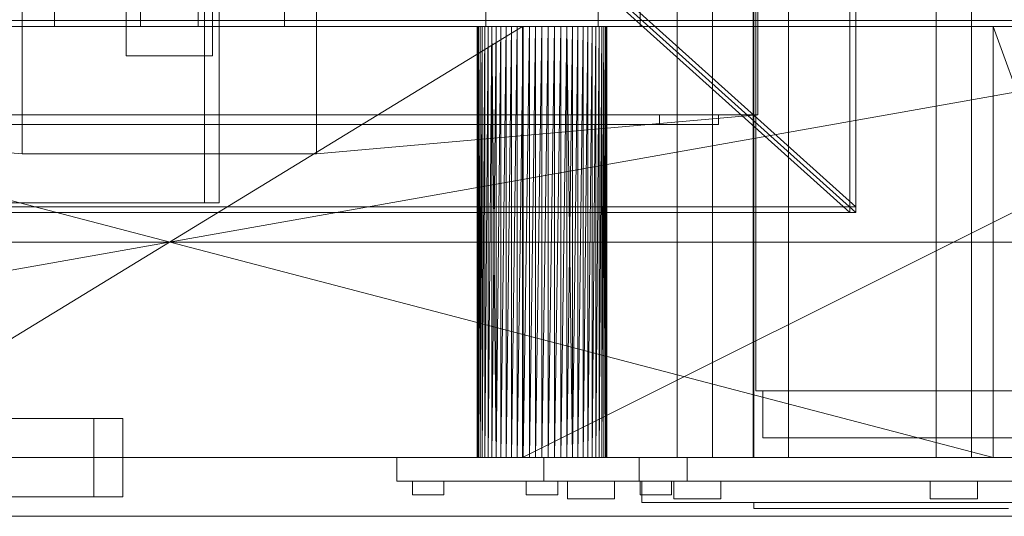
# Model space of a CAD drawing. Header units: millimetres. Extents: x -2233 to 61924, y -68080 to 6847.
# Tile 601 of 656: x 24774 to 25276, y -18460 to -18206. Entities that reach past the tile are written whole.
import ezdxf

# ---------------------------------------------------------------- set-up
doc = ezdxf.new("R2010")
doc.units = ezdxf.units.MM
for name, color, linetype, lineweight in [('superior_briquetadora', 7, 'Continuous', 0), ('superior_C02', 7, 'Continuous', 0), ('superior_C02-briq', 7, 'Continuous', 0), ('superior_C05', 7, 'Continuous', 0)]:
    doc.layers.add(name, color=color, linetype=linetype, lineweight=lineweight)

msp = doc.modelspace()

# ---------------------------------------------------------------- linework, layer by layer
at = {"layer": 'superior_briquetadora'}
for p, q in [((25197.067, -17655), (25197.067, -18305)), ((25200.067, -17655), (25200.067, -18305)), ((24791.423, -18210), (24791.423, -18160)), ((24828.067, -18210), (24828.067, -18160)), ((24835.423, -18160), (24835.423, -18210)), ((24864.712, -18210), (24864.712, -18160)), ((24872.067, -18160), (24872.067, -18210)), ((24908.712, -18160), (24908.712, -18210)), ((25011.417, -18160), (25011.417, -18210)), ((25068.718, -18160), (25068.718, -18210)), ((25149.189, -18160), (25149.189, -18396)), ((25197.067, -18305), (25047.067, -18170)), ((25050.067, -18167), (25200.067, -18302)), ((25050.067, -18170), (25200.067, -18305)), ((25090.067, -18188), (25090.067, -18210)), ((25109.067, -18430), (25109.067, -18188)), ((25127.067, -18430), (25127.067, -18188)), ((25147.729, -18430), (25147.729, -18188)), ((25148.067, -18188), (25148.067, -18430)), ((25165.729, -18430), (25165.729, -18188)), ((25241.067, -18430), (25241.067, -18188)), ((25259.067, -18430), (25259.067, -18188)), ((24828.067, -18225), (24828.067, -18200)), ((24872.067, -18200), (24872.067, -18225)), ((23870.067, -18210), (25830.067, -18210)), ((25470.067, -18210), (24230.067, -18430)), ((25470.067, -18210), (24230.067, -18210)), ((25470.067, -18210), (24243.401, -18210)), ((25746.067, -18210), (24243.401, -18210)), ((24430.067, -18210), (25270.067, -18210)), ((24430.067, -18210), (25270.067, -18430)), ((25270.067, -18210), (24663.302, -18210)), ((24666.505, -18210), (25033.63, -18210)), ((25270.067, -18210), (24666.505, -18210)), ((25036.833, -18210), (24666.505, -18210)), ((24669.647, -18210), (25030.488, -18210)), ((24669.647, -18210), (25033.63, -18210)), ((25030.067, -18210), (24670.067, -18210)), ((24670.067, -18430), (25030.067, -18210)), ((24672.696, -18210), (25027.439, -18210)), ((24672.696, -18210), (25030.488, -18210)), ((24675.624, -18210), (25024.511, -18210)), ((25027.439, -18210), (24675.624, -18210)), ((24678.401, -18210), (25019.133, -18210)), ((24678.401, -18210), (25021.734, -18210)), ((24678.401, -18210), (25024.511, -18210)), ((24681.002, -18210), (25019.133, -18210)), ((24683.402, -18210), (25016.733, -18210)), ((25019.133, -18210), (24683.402, -18210)), ((24685.577, -18210), (25014.558, -18210)), ((25016.733, -18210), (24685.577, -18210)), ((24687.506, -18210), (25030.067, -18210)), ((24687.506, -18210), (25012.629, -18210)), ((24687.506, -18210), (25010.964, -18210)), ((24687.506, -18210), (25014.558, -18210)), ((24689.171, -18210), (25010.964, -18210)), ((24690.556, -18210), (25010.964, -18210)), ((24690.556, -18210), (25009.579, -18210)), ((25008.488, -18210), (24690.556, -18210)), ((24691.647, -18210), (25008.488, -18210)), ((25007.702, -18210), (24691.647, -18210)), ((24691.647, -18210), (25009.579, -18210)), ((24692.433, -18210), (25007.702, -18210)), ((24692.909, -18210), (25007.702, -18210)), ((24692.909, -18210), (25007.226, -18210)), ((25007.067, -18210), (24692.909, -18210)), ((24693.067, -18210), (25007.067, -18210)), ((24693.067, -18210), (25007.226, -18210)), ((24835.423, -18210), (24791.423, -18210)), ((24872.067, -18210), (24828.067, -18210)), ((24908.712, -18210), (24864.712, -18210)), ((25007.226, -18210), (25007.067, -18430)), ((25007.067, -18210), (25007.067, -18430)), ((25007.226, -18210), (25007.067, -18210)), ((25007.226, -18210), (25007.226, -18430)), ((25007.702, -18430), (25007.226, -18210)), ((25007.702, -18210), (25007.226, -18210)), ((25007.226, -18430), (25007.702, -18210)), ((25008.488, -18210), (25007.702, -18430)), ((25007.702, -18210), (25007.702, -18430)), ((25008.488, -18210), (25007.702, -18210)), ((25011.417, -18210), (25008.07, -18210)), ((25008.07, -18210), (25011.061, -18210)), ((25009.579, -18210), (25008.488, -18430)), ((25008.488, -18430), (25008.488, -18210)), ((25009.579, -18210), (25008.488, -18210)), ((25010.964, -18210), (25009.579, -18430)), ((25009.579, -18430), (25009.579, -18210)), ((25010.964, -18210), (25009.579, -18210)), ((25012.629, -18210), (25010.964, -18430)), ((25010.964, -18430), (25010.964, -18210)), ((25012.629, -18210), (25010.964, -18210)), ((25011.061, -18210), (25019.797, -18210)), ((25020.438, -18210), (25011.417, -18210)), ((25014.558, -18210), (25012.629, -18430)), ((25012.629, -18430), (25012.629, -18210)), ((25014.558, -18210), (25012.629, -18210)), ((25012.629, -18210), (25030.067, -18210)), ((25014.558, -18210), (25014.558, -18430)), ((25016.733, -18430), (25014.558, -18210)), ((25016.733, -18210), (25014.558, -18210)), ((25030.067, -18210), (25014.558, -18210)), ((25014.558, -18430), (25016.733, -18210)), ((25019.133, -18210), (25016.733, -18430)), ((25016.733, -18210), (25016.733, -18430)), ((25019.133, -18210), (25016.733, -18210)), ((25016.733, -18210), (25030.067, -18210)), ((25021.734, -18210), (25019.133, -18430)), ((25019.133, -18430), (25019.133, -18210)), ((25021.734, -18210), (25019.133, -18210)), ((25019.133, -18210), (25030.067, -18210)), ((25019.797, -18210), (25032.548, -18210)), ((25033.347, -18210), (25020.438, -18210)), ((25024.511, -18210), (25021.734, -18430)), ((25021.734, -18430), (25021.734, -18210)), ((25024.511, -18210), (25021.734, -18210)), ((25021.734, -18210), (25030.067, -18210)), ((25027.439, -18210), (25024.511, -18430)), ((25024.511, -18430), (25024.511, -18210)), ((25027.439, -18210), (25024.511, -18210)), ((25024.511, -18210), (25030.067, -18210)), ((25030.488, -18210), (25027.439, -18430)), ((25027.439, -18210), (25027.439, -18430)), ((25030.488, -18210), (25027.439, -18210)), ((25027.439, -18210), (25030.067, -18210)), ((25470.067, -18210), (25030.067, -18210)), ((25030.067, -18210), (25030.067, -18430)), ((25030.488, -18210), (25030.067, -18210)), ((25033.63, -18210), (25030.067, -18210)), ((25036.833, -18210), (25030.067, -18210)), ((25040.067, -18210), (25030.067, -18210)), ((25043.302, -18210), (25030.067, -18210)), ((25046.505, -18210), (25030.067, -18210)), ((25049.647, -18210), (25030.067, -18210)), ((25052.696, -18210), (25030.067, -18210)), ((25055.624, -18210), (25030.067, -18210)), ((25058.401, -18210), (25030.067, -18210)), ((25061.002, -18210), (25030.067, -18210)), ((25063.402, -18210), (25030.067, -18210)), ((25065.577, -18210), (25030.067, -18210)), ((25350.067, -18210), (25030.067, -18210)), ((25470.067, -18210), (25030.067, -18430)), ((25033.63, -18210), (25030.488, -18430)), ((25030.488, -18210), (25030.488, -18430)), ((25033.63, -18210), (25030.488, -18210)), ((25032.548, -18210), (25046.788, -18210)), ((25047.587, -18210), (25033.347, -18210)), ((25036.833, -18210), (25033.63, -18430)), ((25033.63, -18210), (25033.63, -18430)), ((25036.833, -18210), (25033.63, -18210)), ((25040.067, -18210), (25036.833, -18430)), ((25036.833, -18210), (25036.833, -18430)), ((25040.067, -18210), (25036.833, -18210)), ((25036.833, -18210), (25270.067, -18210)), ((25043.302, -18210), (25040.067, -18430)), ((25040.067, -18210), (25040.067, -18430)), ((25043.302, -18210), (25040.067, -18210)), ((25040.067, -18210), (25270.067, -18210)), ((25046.505, -18210), (25043.302, -18430)), ((25043.302, -18210), (25043.302, -18430)), ((25046.505, -18210), (25043.302, -18210)), ((25043.302, -18210), (25270.067, -18210)), ((25049.647, -18210), (25046.505, -18430)), ((25046.505, -18210), (25046.505, -18430)), ((25049.647, -18210), (25046.505, -18210)), ((25046.505, -18210), (25270.067, -18210)), ((25046.788, -18210), (25059.697, -18210)), ((25060.338, -18210), (25047.587, -18210)), ((25052.696, -18210), (25049.647, -18430)), ((25049.647, -18210), (25049.647, -18430)), ((25052.696, -18210), (25049.647, -18210)), ((25049.647, -18210), (25270.067, -18210)), ((25055.624, -18210), (25052.696, -18430)), ((25052.696, -18210), (25052.696, -18430)), ((25055.624, -18210), (25052.696, -18210)), ((25052.696, -18210), (25270.067, -18210)), ((25052.696, -18210), (25055.624, -18430)), ((25058.401, -18210), (25055.624, -18430)), ((25055.624, -18210), (25055.624, -18430)), ((25058.401, -18210), (25055.624, -18210)), ((25055.624, -18210), (25270.067, -18210)), ((25061.002, -18210), (25058.401, -18430)), ((25058.401, -18210), (25058.401, -18430)), ((25061.002, -18210), (25058.401, -18210)), ((25058.401, -18210), (25270.067, -18210)), ((25059.697, -18210), (25068.718, -18210)), ((25069.074, -18210), (25060.338, -18210)), ((25063.402, -18210), (25061.002, -18430)), ((25061.002, -18210), (25061.002, -18430)), ((25063.402, -18210), (25061.002, -18210)), ((25061.002, -18210), (25270.067, -18210)), ((25065.577, -18210), (25063.402, -18430)), ((25063.402, -18210), (25063.402, -18430)), ((25065.577, -18210), (25063.402, -18210)), ((25063.402, -18210), (25270.067, -18210)), ((25067.506, -18210), (25065.577, -18430)), ((25065.577, -18430), (25065.577, -18210)), ((25067.506, -18210), (25065.577, -18210)), ((25065.577, -18210), (25270.067, -18210)), ((25065.577, -18210), (25350.067, -18210)), ((25069.171, -18210), (25067.506, -18430)), ((25067.506, -18430), (25067.506, -18210)), ((25069.171, -18210), (25067.506, -18210)), ((25067.506, -18210), (25270.067, -18210)), ((25067.506, -18210), (25350.067, -18210)), ((25068.718, -18210), (25072.065, -18210)), ((25072.065, -18210), (25069.074, -18210)), ((25070.556, -18210), (25069.171, -18430)), ((25069.171, -18430), (25069.171, -18210)), ((25070.556, -18210), (25069.171, -18210)), ((25069.171, -18210), (25270.067, -18210)), ((25069.171, -18210), (25350.067, -18210)), ((25071.647, -18210), (25070.556, -18430)), ((25070.556, -18430), (25070.556, -18210)), ((25071.647, -18210), (25070.556, -18210)), ((25070.556, -18210), (25270.067, -18210)), ((25070.556, -18210), (25350.067, -18210)), ((25072.433, -18210), (25071.647, -18430)), ((25071.647, -18430), (25071.647, -18210)), ((25072.433, -18210), (25071.647, -18210)), ((25071.647, -18210), (25270.067, -18210)), ((25071.647, -18210), (25350.067, -18210)), ((25072.909, -18210), (25072.433, -18430)), ((25072.433, -18430), (25072.433, -18210)), ((25072.909, -18210), (25072.433, -18210)), ((25072.433, -18210), (25270.067, -18210)), ((25073.067, -18210), (25072.909, -18430)), ((25072.909, -18430), (25072.909, -18210)), ((25073.067, -18210), (25072.909, -18210)), ((25072.909, -18210), (25270.067, -18210)), ((25073.067, -18430), (25073.067, -18210)), ((25270.067, -18210), (25073.067, -18210)), ((25090.067, -18210), (25091.234, -18210)), ((25091.234, -18210), (25094.717, -18210)), ((25094.717, -18210), (25100.465, -18210)), ((25100.465, -18210), (25108.395, -18210)), ((25108.395, -18210), (25118.39, -18210)), ((25118.39, -18210), (25130.306, -18210)), ((25130.306, -18210), (25143.968, -18210)), ((25143.968, -18210), (25159.177, -18210)), ((25159.177, -18210), (25175.712, -18210)), ((25175.712, -18210), (25193.331, -18210)), ((25193.331, -18210), (25211.777, -18210)), ((25211.777, -18210), (25230.782, -18210)), ((25230.782, -18210), (25250.067, -18210)), ((25250.067, -18210), (25269.353, -18210)), ((25269.353, -18210), (25288.358, -18210)), ((25270.067, -18210), (25350.067, -18210)), ((25270.067, -18430), (25270.067, -18210)), ((25270.067, -18210), (25350.067, -18430)), ((24872.067, -18225), (24828.067, -18225)), ((24570.067, -18255), (25130.067, -18255)), ((25100.067, -18260), (25100.067, -18255)), ((25100.067, -18255), (25130.067, -18255)), ((25130.067, -18255), (25130.067, -18260)), ((25130.067, -18260), (24570.067, -18260)), ((25130.067, -18260), (25100.067, -18260)), ((25200.067, -18302), (24500.067, -18302)), ((25200.067, -18305), (24500.067, -18305)), ((25200.067, -18305), (25197.067, -18305)), ((25200.067, -18305), (25200.067, -18302)), ((23750.067, -18320), (25950.067, -18320)), ((24150.067, -18320), (25800.067, -18320)), ((24150.067, -18320), (25950.067, -18320)), ((25149.189, -18396), (25152.094, -18396)), ((25150.161, -18396), (25149.189, -18396)), ((25154.972, -18396), (25150.161, -18396)), ((25152.094, -18396), (25158.765, -18396)), ((25152.685, -18396), (25155.489, -18396)), ((25152.685, -18396), (25152.685, -18420)), ((25153.623, -18396), (25152.685, -18396)), ((25158.267, -18396), (25153.623, -18396)), ((25163.437, -18396), (25154.972, -18396)), ((25155.489, -18396), (25161.929, -18396)), ((25166.439, -18396), (25158.267, -18396)), ((25158.765, -18396), (25168.944, -18396)), ((25161.929, -18396), (25171.755, -18396)), ((25175.231, -18396), (25163.437, -18396)), ((25177.825, -18396), (25166.439, -18396)), ((25168.944, -18396), (25182.24, -18396)), ((25171.755, -18396), (25184.59, -18396)), ((25189.902, -18396), (25175.231, -18396)), ((25191.987, -18396), (25177.825, -18396)), ((25182.24, -18396), (25198.143, -18396)), ((25184.59, -18396), (25199.942, -18396)), ((25206.884, -18396), (25189.902, -18396)), ((25208.381, -18396), (25191.987, -18396)), ((25198.143, -18396), (25216.042, -18396)), ((25199.942, -18396), (25217.221, -18396)), ((25225.526, -18396), (25206.884, -18396)), ((25226.377, -18396), (25208.381, -18396)), ((25216.042, -18396), (25235.248, -18396)), ((25217.221, -18396), (25235.761, -18396)), ((25245.112, -18396), (25225.526, -18396)), ((25245.283, -18396), (25226.377, -18396)), ((25235.248, -18396), (25255.023, -18396)), ((25235.761, -18396), (25254.852, -18396)), ((25264.887, -18396), (25245.112, -18396)), ((25264.374, -18396), (25245.283, -18396)), ((25254.852, -18396), (25273.758, -18396)), ((25255.023, -18396), (25274.608, -18396)), ((25282.914, -18396), (25264.374, -18396)), ((25284.093, -18396), (25264.887, -18396)), ((25273.758, -18396), (25291.754, -18396)), ((25274.608, -18396), (25293.251, -18396)), ((25152.685, -18420), (25155.489, -18420)), ((25153.623, -18420), (25152.685, -18420)), ((25158.267, -18420), (25153.623, -18420)), ((25155.489, -18420), (25161.929, -18420)), ((25166.439, -18420), (25158.267, -18420)), ((25161.929, -18420), (25171.755, -18420)), ((25177.825, -18420), (25166.439, -18420)), ((25171.755, -18420), (25184.59, -18420)), ((25191.987, -18420), (25177.825, -18420)), ((25184.59, -18420), (25199.942, -18420)), ((25208.381, -18420), (25191.987, -18420)), ((25199.942, -18420), (25217.221, -18420)), ((25226.377, -18420), (25208.381, -18420)), ((25217.221, -18420), (25235.761, -18420)), ((25245.283, -18420), (25226.377, -18420)), ((25235.761, -18420), (25254.852, -18420)), ((25264.374, -18420), (25245.283, -18420)), ((25254.852, -18420), (25273.758, -18420)), ((25282.914, -18420), (25264.374, -18420)), ((25273.758, -18420), (25291.754, -18420)), ((23750.067, -18430), (25950.067, -18430)), ((25830.067, -18430), (23870.067, -18430)), ((23900.067, -18430), (25800.067, -18430)), ((23954.067, -18430), (25456.734, -18430)), ((24230.067, -18430), (25470.067, -18430)), ((24230.067, -18430), (25456.734, -18430)), ((24430.067, -18430), (25036.833, -18430)), ((25270.067, -18430), (24430.067, -18430)), ((24430.067, -18430), (25033.63, -18430)), ((24663.302, -18430), (25033.63, -18430)), ((25030.488, -18430), (24666.505, -18430)), ((25033.63, -18430), (24666.505, -18430)), ((25027.439, -18430), (24669.647, -18430)), ((25030.488, -18430), (24669.647, -18430)), ((24670.067, -18430), (25030.067, -18430)), ((24672.696, -18430), (25024.511, -18430)), ((25027.439, -18430), (24672.696, -18430)), ((25021.734, -18430), (24675.624, -18430)), ((25024.511, -18430), (24675.624, -18430)), ((25021.734, -18430), (24678.401, -18430)), ((25016.733, -18430), (24681.002, -18430)), ((25019.133, -18430), (24681.002, -18430)), ((25021.734, -18430), (24681.002, -18430)), ((24683.402, -18430), (25014.558, -18430)), ((25016.733, -18430), (24683.402, -18430)), ((24685.577, -18430), (25012.629, -18430)), ((25014.558, -18430), (24685.577, -18430)), ((24687.506, -18430), (25012.629, -18430)), ((25010.964, -18430), (24687.506, -18430)), ((24687.506, -18430), (25030.067, -18430)), ((24689.171, -18430), (25010.964, -18430)), ((25009.579, -18430), (24689.171, -18430)), ((24690.556, -18430), (25009.579, -18430)), ((25008.488, -18430), (24690.556, -18430)), ((25008.488, -18430), (24691.647, -18430)), ((24692.433, -18430), (25008.488, -18430)), ((25007.702, -18430), (24692.433, -18430)), ((25007.226, -18430), (24692.433, -18430)), ((25007.226, -18430), (24692.909, -18430)), ((24692.909, -18430), (25007.067, -18430)), ((24693.067, -18430), (25007.226, -18430)), ((25007.067, -18430), (24693.067, -18430)), ((24966.067, -18430), (24968.589, -18430)), ((24966.067, -18430), (24966.067, -18442)), ((24968.589, -18430), (24975.982, -18430)), ((24975.982, -18430), (24987.742, -18430)), ((24987.742, -18430), (25003.067, -18430)), ((25003.067, -18430), (25020.915, -18430)), ((25007.067, -18430), (25007.226, -18430)), ((25007.226, -18430), (25007.702, -18430)), ((25007.702, -18430), (25008.488, -18430)), ((25008.488, -18430), (25009.579, -18430)), ((25009.579, -18430), (25010.964, -18430)), ((25010.964, -18430), (25012.629, -18430)), ((25012.629, -18430), (25014.558, -18430)), ((25012.629, -18430), (25030.067, -18430)), ((25014.558, -18430), (25016.733, -18430)), ((25014.558, -18430), (25030.067, -18430)), ((25016.733, -18430), (25019.133, -18430)), ((25016.733, -18430), (25030.067, -18430)), ((25019.133, -18430), (25021.734, -18430)), ((25019.133, -18430), (25030.067, -18430)), ((25020.915, -18430), (25040.067, -18430)), ((25021.734, -18430), (25024.511, -18430)), ((25021.734, -18430), (25030.067, -18430)), ((25024.511, -18430), (25027.439, -18430)), ((25024.511, -18430), (25030.067, -18430)), ((25027.439, -18430), (25030.488, -18430)), ((25027.439, -18430), (25030.067, -18430)), ((25030.067, -18430), (25470.067, -18430)), ((25350.067, -18430), (25030.067, -18430)), ((25063.402, -18430), (25030.067, -18430)), ((25030.067, -18430), (25065.577, -18430)), ((25061.002, -18430), (25030.067, -18430)), ((25058.401, -18430), (25030.067, -18430)), ((25055.624, -18430), (25030.067, -18430)), ((25052.696, -18430), (25030.067, -18430)), ((25049.647, -18430), (25030.067, -18430)), ((25046.505, -18430), (25030.067, -18430)), ((25043.302, -18430), (25030.067, -18430)), ((25040.067, -18430), (25030.067, -18430)), ((25036.833, -18430), (25030.067, -18430)), ((25033.63, -18430), (25030.067, -18430)), ((25030.488, -18430), (25030.067, -18430)), ((25030.488, -18430), (25033.63, -18430)), ((25033.63, -18430), (25036.833, -18430)), ((25036.833, -18430), (25040.067, -18430)), ((25270.067, -18430), (25036.833, -18430)), ((25040.067, -18430), (25059.22, -18430)), ((25040.067, -18430), (25043.302, -18430)), ((25270.067, -18430), (25040.067, -18430)), ((25041.067, -18430), (25042.014, -18430)), ((25041.067, -18430), (25041.067, -18442)), ((25042.014, -18430), (25044.844, -18430)), ((25043.302, -18430), (25046.505, -18430)), ((25270.067, -18430), (25043.302, -18430)), ((25044.844, -18430), (25049.533, -18430)), ((25046.505, -18430), (25049.647, -18430)), ((25270.067, -18430), (25046.505, -18430)), ((25049.533, -18430), (25056.039, -18430)), ((25049.647, -18430), (25052.696, -18430)), ((25270.067, -18430), (25049.647, -18430)), ((25052.696, -18430), (25055.624, -18430)), ((25270.067, -18430), (25052.696, -18430)), ((25055.624, -18430), (25058.401, -18430)), ((25270.067, -18430), (25055.624, -18430)), ((25056.039, -18430), (25064.301, -18430)), ((25058.401, -18430), (25061.002, -18430)), ((25270.067, -18430), (25058.401, -18430)), ((25059.22, -18430), (25077.067, -18430)), ((25061.002, -18430), (25063.402, -18430)), ((25270.067, -18430), (25061.002, -18430)), ((25063.402, -18430), (25065.577, -18430)), ((25270.067, -18430), (25063.402, -18430)), ((25064.301, -18430), (25074.245, -18430)), ((25065.577, -18430), (25067.506, -18430)), ((25350.067, -18430), (25065.577, -18430)), ((25270.067, -18430), (25065.577, -18430)), ((25067.506, -18430), (25069.171, -18430)), ((25350.067, -18430), (25067.506, -18430)), ((25270.067, -18430), (25067.506, -18430)), ((25069.171, -18430), (25070.556, -18430)), ((25350.067, -18430), (25069.171, -18430)), ((25270.067, -18430), (25069.171, -18430)), ((25070.556, -18430), (25071.647, -18430)), ((25350.067, -18430), (25070.556, -18430)), ((25270.067, -18430), (25070.556, -18430)), ((25071.647, -18430), (25072.433, -18430)), ((25071.647, -18430), (25350.067, -18430)), ((25270.067, -18430), (25071.647, -18430)), ((25072.433, -18430), (25072.909, -18430)), ((25270.067, -18430), (25072.433, -18430)), ((25072.909, -18430), (25073.067, -18430)), ((25270.067, -18430), (25072.909, -18430)), ((25270.067, -18430), (25073.067, -18430)), ((25074.245, -18430), (25085.782, -18430)), ((25077.067, -18430), (25092.393, -18430)), ((25085.782, -18430), (25098.807, -18430)), ((25089.567, -18430), (25089.567, -18442)), ((25090.738, -18430), (25089.567, -18430)), ((25094.231, -18430), (25090.738, -18430)), ((25092.393, -18430), (25104.153, -18430)), ((25099.997, -18430), (25094.231, -18430)), ((25098.807, -18430), (25113.202, -18430)), ((25107.952, -18430), (25099.997, -18430)), ((25104.153, -18430), (25111.546, -18430)), ((25117.979, -18430), (25107.952, -18430)), ((25109.959, -18430), (25109.067, -18430)), ((25112.456, -18430), (25109.959, -18430)), ((25111.546, -18430), (25114.067, -18430)), ((25116.065, -18430), (25112.456, -18430)), ((25113.202, -18430), (25128.836, -18430)), ((25114.067, -18430), (25114.067, -18442)), ((25120.07, -18430), (25116.065, -18430)), ((25129.932, -18430), (25117.979, -18430)), ((25123.679, -18430), (25120.07, -18430)), ((25126.176, -18430), (25123.679, -18430)), ((25127.067, -18430), (25126.176, -18430)), ((25128.836, -18430), (25145.567, -18430)), ((25143.636, -18430), (25129.932, -18430)), ((25158.893, -18430), (25143.636, -18430)), ((25145.567, -18430), (25163.246, -18430)), ((25148.621, -18430), (25147.729, -18430)), ((25149.804, -18430), (25148.067, -18430)), ((25151.118, -18430), (25148.621, -18430)), ((25154.955, -18430), (25149.804, -18430)), ((25154.727, -18430), (25151.118, -18430)), ((25158.732, -18430), (25154.727, -18430)), ((25163.345, -18430), (25154.955, -18430)), ((25162.341, -18430), (25158.732, -18430)), ((25175.479, -18430), (25158.893, -18430)), ((25164.838, -18430), (25162.341, -18430)), ((25163.246, -18430), (25181.71, -18430)), ((25174.689, -18430), (25163.345, -18430)), ((25165.729, -18430), (25164.838, -18430)), ((25188.599, -18430), (25174.689, -18430)), ((25193.153, -18430), (25175.479, -18430)), ((25181.71, -18430), (25200.794, -18430)), ((25204.602, -18430), (25188.599, -18430)), ((25211.657, -18430), (25193.153, -18430)), ((25200.794, -18430), (25220.324, -18430)), ((25222.154, -18430), (25204.602, -18430)), ((25230.721, -18430), (25211.657, -18430)), ((25220.324, -18430), (25240.123, -18430)), ((25240.656, -18430), (25222.154, -18430)), ((25250.067, -18430), (25230.721, -18430)), ((25240.123, -18430), (25260.012, -18430)), ((25259.479, -18430), (25240.656, -18430)), ((25241.959, -18430), (25241.067, -18430)), ((25244.456, -18430), (25241.959, -18430)), ((25248.065, -18430), (25244.456, -18430)), ((25252.07, -18430), (25248.065, -18430)), ((25269.414, -18430), (25250.067, -18430)), ((25255.679, -18430), (25252.07, -18430)), ((25258.176, -18430), (25255.679, -18430)), ((25259.067, -18430), (25258.176, -18430)), ((25277.981, -18430), (25259.479, -18430)), ((25260.012, -18430), (25279.811, -18430)), ((25288.478, -18430), (25269.414, -18430)), ((25350.067, -18430), (25270.067, -18430)), ((24966.067, -18442), (24968.589, -18442)), ((24968.589, -18442), (24975.982, -18442)), ((24974.067, -18442), (24974.86, -18442)), ((24974.067, -18442), (24974.067, -18449)), ((24974.86, -18442), (24977.08, -18442)), ((24975.982, -18442), (24987.742, -18442)), ((24977.08, -18442), (24980.287, -18442)), ((24980.287, -18442), (24983.848, -18442)), ((24983.848, -18442), (24987.055, -18442)), ((24987.055, -18442), (24989.275, -18442)), ((24987.742, -18442), (25003.067, -18442)), ((24989.275, -18442), (24990.067, -18442)), ((24990.067, -18442), (24990.067, -18449)), ((25003.067, -18442), (25020.915, -18442)), ((25020.915, -18442), (25040.067, -18442)), ((25032.86, -18442), (25032.067, -18442)), ((25032.067, -18442), (25032.067, -18449)), ((25035.08, -18442), (25032.86, -18442)), ((25038.287, -18442), (25035.08, -18442)), ((25041.848, -18442), (25038.287, -18442)), ((25040.067, -18442), (25059.22, -18442)), ((25041.067, -18442), (25042.014, -18442)), ((25045.055, -18442), (25041.848, -18442)), ((25042.014, -18442), (25044.844, -18442)), ((25044.844, -18442), (25049.533, -18442)), ((25047.275, -18442), (25045.055, -18442)), ((25048.067, -18442), (25047.275, -18442)), ((25048.067, -18442), (25048.067, -18449)), ((25049.533, -18442), (25056.039, -18442)), ((25053.067, -18442), (25054.256, -18442)), ((25053.067, -18442), (25053.067, -18451)), ((25054.256, -18442), (25057.586, -18442)), ((25056.039, -18442), (25064.301, -18442)), ((25057.586, -18442), (25062.397, -18442)), ((25059.22, -18442), (25077.067, -18442)), ((25062.397, -18442), (25067.738, -18442)), ((25064.301, -18442), (25074.245, -18442)), ((25067.738, -18442), (25072.549, -18442)), ((25072.549, -18442), (25075.879, -18442)), ((25074.245, -18442), (25085.782, -18442)), ((25075.879, -18442), (25077.067, -18442)), ((25077.067, -18442), (25077.067, -18451)), ((25077.067, -18442), (25092.393, -18442)), ((25085.782, -18442), (25098.807, -18442)), ((25090.738, -18442), (25089.567, -18442)), ((25090.86, -18442), (25090.067, -18442)), ((25090.067, -18442), (25090.067, -18449)), ((25094.231, -18442), (25090.738, -18442)), ((25093.08, -18442), (25090.86, -18442)), ((25091.067, -18442), (25092.321, -18442)), ((25091.067, -18442), (25091.067, -18453)), ((25092.321, -18442), (25096.063, -18442)), ((25092.393, -18442), (25104.153, -18442)), ((25096.287, -18442), (25093.08, -18442)), ((25099.997, -18442), (25094.231, -18442)), ((25096.063, -18442), (25102.233, -18442)), ((25099.848, -18442), (25096.287, -18442)), ((25098.807, -18442), (25113.202, -18442)), ((25103.055, -18442), (25099.848, -18442)), ((25107.952, -18442), (25099.997, -18442)), ((25102.233, -18442), (25110.735, -18442)), ((25105.275, -18442), (25103.055, -18442)), ((25104.153, -18442), (25111.546, -18442)), ((25106.067, -18442), (25105.275, -18442)), ((25106.067, -18442), (25106.067, -18449)), ((25108.441, -18442), (25107.253, -18442)), ((25107.253, -18442), (25107.253, -18451)), ((25117.979, -18442), (25107.952, -18442)), ((25111.771, -18442), (25108.441, -18442)), ((25110.735, -18442), (25121.434, -18442)), ((25111.546, -18442), (25114.067, -18442)), ((25116.582, -18442), (25111.771, -18442)), ((25113.202, -18442), (25128.836, -18442)), ((25121.923, -18442), (25116.582, -18442)), ((25129.932, -18442), (25117.979, -18442)), ((25121.434, -18442), (25134.161, -18442)), ((25126.735, -18442), (25121.923, -18442)), ((25130.064, -18442), (25126.735, -18442)), ((25128.836, -18442), (25145.567, -18442)), ((25143.636, -18442), (25129.932, -18442)), ((25131.253, -18442), (25130.064, -18442)), ((25131.253, -18442), (25131.253, -18451)), ((25134.161, -18442), (25148.717, -18442)), ((25158.893, -18442), (25143.636, -18442)), ((25145.567, -18442), (25163.246, -18442)), ((25148.717, -18442), (25164.871, -18442)), ((25175.479, -18442), (25158.893, -18442)), ((25163.246, -18442), (25181.71, -18442)), ((25164.871, -18442), (25182.369, -18442)), ((25193.153, -18442), (25175.479, -18442)), ((25181.71, -18442), (25200.794, -18442)), ((25182.369, -18442), (25200.934, -18442)), ((25211.657, -18442), (25193.153, -18442)), ((25200.794, -18442), (25220.324, -18442)), ((25200.934, -18442), (25220.274, -18442)), ((25230.721, -18442), (25211.657, -18442)), ((25220.274, -18442), (25240.084, -18442)), ((25220.324, -18442), (25240.123, -18442)), ((25250.067, -18442), (25230.721, -18442)), ((25239.256, -18442), (25238.067, -18442)), ((25238.067, -18442), (25238.067, -18451)), ((25242.586, -18442), (25239.256, -18442)), ((25240.084, -18442), (25260.051, -18442)), ((25240.123, -18442), (25260.012, -18442)), ((25247.397, -18442), (25242.586, -18442)), ((25252.738, -18442), (25247.397, -18442)), ((25269.414, -18442), (25250.067, -18442)), ((25257.549, -18442), (25252.738, -18442)), ((25260.879, -18442), (25257.549, -18442)), ((25260.012, -18442), (25279.811, -18442)), ((25260.051, -18442), (25279.861, -18442)), ((25262.067, -18442), (25260.879, -18442)), ((25262.067, -18442), (25262.067, -18451)), ((25288.478, -18442), (25269.414, -18442)), ((24974.067, -18449), (24974.86, -18449)), ((24974.86, -18449), (24977.08, -18449)), ((24977.08, -18449), (24980.287, -18449)), ((24980.287, -18449), (24983.848, -18449)), ((24983.848, -18449), (24987.055, -18449)), ((24987.055, -18449), (24989.275, -18449)), ((24989.275, -18449), (24990.067, -18449)), ((25032.067, -18449), (25032.86, -18449)), ((25032.86, -18449), (25035.08, -18449)), ((25035.08, -18449), (25038.287, -18449)), ((25038.287, -18449), (25041.848, -18449)), ((25041.848, -18449), (25045.055, -18449)), ((25045.055, -18449), (25047.275, -18449)), ((25047.275, -18449), (25048.067, -18449)), ((25053.067, -18451), (25054.256, -18451)), ((25054.256, -18451), (25057.586, -18451)), ((25057.586, -18451), (25062.397, -18451)), ((25062.397, -18451), (25067.738, -18451)), ((25067.738, -18451), (25072.549, -18451)), ((25072.549, -18451), (25075.879, -18451)), ((25075.879, -18451), (25077.067, -18451)), ((25090.067, -18449), (25090.86, -18449)), ((25090.86, -18449), (25093.08, -18449)), ((25093.08, -18449), (25096.287, -18449)), ((25096.287, -18449), (25099.848, -18449)), ((25099.848, -18449), (25103.055, -18449)), ((25103.055, -18449), (25105.275, -18449)), ((25105.275, -18449), (25106.067, -18449)), ((25107.253, -18451), (25108.441, -18451)), ((25108.441, -18451), (25111.771, -18451)), ((25111.771, -18451), (25116.582, -18451)), ((25116.582, -18451), (25121.923, -18451)), ((25121.923, -18451), (25126.735, -18451)), ((25126.735, -18451), (25130.064, -18451)), ((25130.064, -18451), (25131.253, -18451)), ((25238.067, -18451), (25239.256, -18451)), ((25239.256, -18451), (25242.586, -18451)), ((25242.586, -18451), (25247.397, -18451)), ((25247.397, -18451), (25252.738, -18451)), ((25252.738, -18451), (25257.549, -18451)), ((25257.549, -18451), (25260.879, -18451)), ((25260.879, -18451), (25262.067, -18451)), ((25091.067, -18453), (25092.321, -18453)), ((25092.321, -18453), (25096.063, -18453)), ((25096.063, -18453), (25102.233, -18453)), ((25102.233, -18453), (25110.735, -18453)), ((25110.735, -18453), (25121.434, -18453)), ((25121.434, -18453), (25134.161, -18453)), ((25134.161, -18453), (25148.717, -18453)), ((25148.067, -18453), (25149.804, -18453)), ((25148.067, -18453), (25148.067, -18456)), ((25148.067, -18456), (25149.804, -18456)), ((25148.717, -18453), (25164.871, -18453)), ((25149.804, -18453), (25154.955, -18453)), ((25149.804, -18456), (25154.955, -18456)), ((25154.955, -18453), (25163.345, -18453)), ((25154.955, -18456), (25163.345, -18456)), ((25163.345, -18453), (25174.689, -18453)), ((25163.345, -18456), (25174.689, -18456)), ((25164.871, -18453), (25182.369, -18453)), ((25174.689, -18453), (25188.599, -18453)), ((25174.689, -18456), (25188.599, -18456)), ((25182.369, -18453), (25200.934, -18453)), ((25188.599, -18453), (25204.602, -18453)), ((25188.599, -18456), (25204.602, -18456)), ((25200.934, -18453), (25220.274, -18453)), ((25204.602, -18453), (25222.154, -18453)), ((25204.602, -18456), (25222.154, -18456)), ((25220.274, -18453), (25240.084, -18453)), ((25222.154, -18453), (25240.656, -18453)), ((25222.154, -18456), (25240.656, -18456)), ((25240.084, -18453), (25260.051, -18453)), ((25240.656, -18453), (25259.479, -18453)), ((25240.656, -18456), (25259.479, -18456)), ((25259.479, -18453), (25277.981, -18453)), ((25259.479, -18456), (25277.981, -18456)), ((25260.051, -18453), (25279.861, -18453)), ((23750.067, -18460), (25950.067, -18460)), ((23900.067, -18460), (25800.067, -18460))]:
    msp.add_line(p, q, dxfattribs=at)
at = {"layer": 'superior_C02'}
for p, q in [((24868.001, -18300), (24868.001, -17700)), ((24875.452, -17700), (24875.452, -18300)), ((24333.453, -18300), (24868.001, -18300)), ((24875.452, -18300), (24340.905, -18300)), ((24875.452, -18300), (24868.001, -18300)), ((24811.497, -18410), (24300.813, -18410)), ((24315.715, -18410), (24826.399, -18410)), ((24811.497, -18410), (24811.497, -18450)), ((24826.399, -18410), (24811.497, -18410)), ((24826.399, -18450), (24826.399, -18410)), ((24300.813, -18450), (24811.497, -18450)), ((24315.715, -18450), (24826.399, -18450)), ((24811.497, -18450), (24826.399, -18450))]:
    msp.add_line(p, q, dxfattribs=at)
at = {"layer": 'superior_C02-briq'}
for p, q in [((25150.067, -17705), (25150.067, -18255)), ((24775.067, -17725), (24775.067, -18275)), ((24925.067, -18275), (24925.067, -17725)), ((25150.067, -18255), (24550.067, -18255)), ((24550.067, -18255), (24775.067, -18275)), ((24925.067, -18275), (25150.067, -18255)), ((24775.067, -18275), (24925.067, -18275))]:
    msp.add_line(p, q, dxfattribs=at)
at = {"layer": 'superior_C05'}
for p, q in [((24310.067, -18207), (26690.067, -18207)), ((24310.067, -18210), (26690.067, -18210))]:
    msp.add_line(p, q, dxfattribs=at)

doc.saveas('drawing.dxf')
